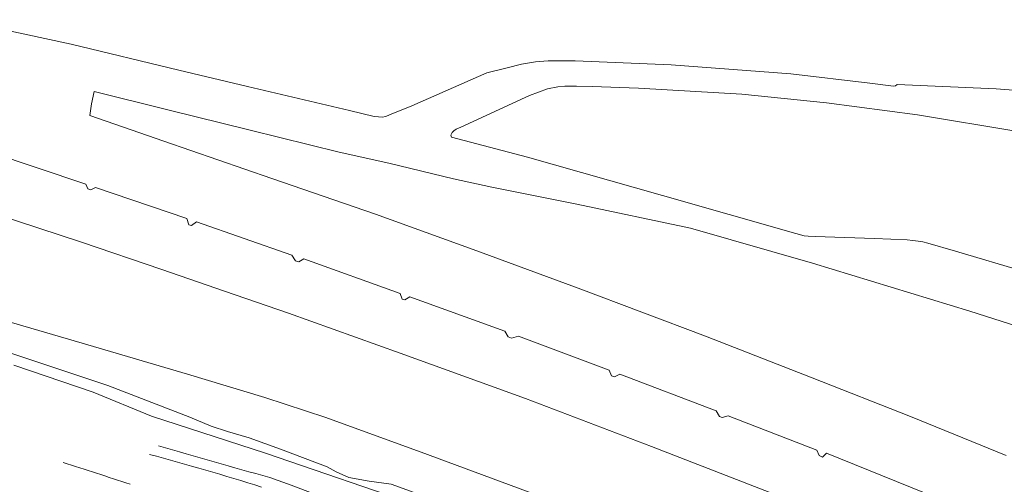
# Model space of a CAD drawing. Extents: x 150256 to 156914, y 461459 to 469481.
# Tile 687 of 731: x 154393 to 154570, y 468673 to 468756. Entities that reach past the tile are written whole.
import ezdxf

# ---------------------------------------------------------------- set-up
doc = ezdxf.new("R2010")
doc.units = 0
doc.header["$LTSCALE"] = 0.75
for name, color, linetype, lineweight in [('B-RO-GR-GROENVOORZIENING-GV', 251, 'CONTINUOUS', 18), ('B-RO-OG-TERREIN_CULTUURSCHEIDING-GV', 251, 'CONTINUOUS', 18), ('B-RO-OG-WATER-GV', 251, 'CONTINUOUS', 18), ('B-RO-OG-WATER_SLOOT-GV', 251, 'CONTINUOUS', 18), ('B-RO-VH-VERHARDING_GESLOTEN-GV', 251, 'CONTINUOUS', 18)]:
    doc.layers.add(name, color=color, linetype=linetype, lineweight=lineweight)

msp = doc.modelspace()

# ---------------------------------------------------------------- linework, layer by layer
at = {"layer": 'B-RO-GR-GROENVOORZIENING-GV'}
for points in [[(154594.915, 468694.166), (154563.353, 468704.237), (154535.22, 468712.767), (154513.444, 468719.018), (154493.1, 468723.308), (154477.909, 468726.369), (154471.039, 468727.858), (154459.481, 468730.672), (154450.576, 468732.605), (154434.673, 468736.54), (154419.94, 468740.164), (154406.82, 468743.445), (154406.314, 468741.253), (154405.995, 468739.184), (154419.246, 468734.608), (154438.546, 468727.937), (154457.07, 468721.539), (154475.225, 468714.971), (154493.327, 468708.305), (154516.07, 468699.772), (154535.199, 468692.303), (154552.778, 468685.386), (154569.841, 468678.432)], [(154555.247, 468671.774), (154537.737, 468678.852), (154537.034, 468678.154), (154536.397, 468678.431), (154535.981, 468679.384), (154520.167, 468685.541), (154519.07, 468685.226), (154518.582, 468685.373), (154517.988, 468686.433), (154500.757, 468692.945), (154499.812, 468692.5), (154499.294, 468692.684), (154498.861, 468693.691), (154482.679, 468699.777), (154481.4, 468699.409), (154480.846, 468699.639), (154480.241, 468700.635), (154463.227, 468706.755), (154462.323, 468706.217), (154461.84, 468706.381), (154461.477, 468707.394), (154444.286, 468713.559), (154443.405, 468713.003), (154442.803, 468713.22), (154442.159, 468714.224), (154425.117, 468720.166), (154424.172, 468719.499), (154423.727, 468719.632), (154423.386, 468720.757), (154407.031, 468726.322), (154406.198, 468725.908), (154405.653, 468726.065), (154405.292, 468726.919), (154387.995, 468732.699)], [(154381.564, 468724.053), (154404.521, 468716.541), (154418.905, 468711.674), (154430.118, 468707.804), (154441.569, 468703.858), (154461.494, 468696.74), (154483.91, 468688.605), (154506.459, 468680.027), (154528.853, 468671.359), (154551.121, 468662.48), (154573.397, 468653.385)], [(154576.514, 468635.38), (154558.105, 468643.003), (154540.012, 468650.375), (154521.11, 468657.849), (154502.451, 468665.122), (154484.562, 468671.895), (154466.414, 468678.609), (154448.231, 468685.2), (154437.286, 468688.788), (154423.506, 468692.975), (154404.665, 468698.507), (154386.218, 468703.84)], [(154388.595, 468697.761), (154409.21, 468690.959), (154423.869, 468685.27), (154427.699, 468683.685), (154430.64, 468682.713), (154434.518, 468681.598), (154440.099, 468679.561), (154448.428, 468676.399), (154450.048, 468675.519), (154452.314, 468674.505), (154455.941, 468673.843), (154459.901, 468673.337), (154467.951, 468670.399), (154483.266, 468665.117), (154494, 468660.827), (154503.685, 468656.956), (154527.744, 468647.412), (154552.95, 468637.011), (154575.142, 468627.415)]]:
    msp.add_lwpolyline(points, dxfattribs=at)
at = {"layer": 'B-RO-OG-TERREIN_CULTUURSCHEIDING-GV'}
for points in [[(154436.741, 468672.784, 0.0114746), (154416.662, 468678.629)], [(154413.215, 468673.293, 0.0023575), (154401.233, 468677.213)], [(154401.233, 468677.213, -0.0023575), (154413.215, 468673.293)]]:
    msp.add_lwpolyline(points, format="xyb", dxfattribs=at)
at = {"layer": 'B-RO-OG-WATER-GV'}
for points in [[(154493.027, 468658.482), (154484.461, 468661.971), (154465.637, 468669.203), (154437.454, 468678.881), (154417.034, 468685.475), (154406.612, 468689.729), (154392.433, 468694.556)], [(154438.198, 468674.492), (154442.027, 468673.138), (154461.277, 468665.8), (154487.333, 468656.441), (154491.511, 468654.829), (154493.027, 468658.482)]]:
    msp.add_lwpolyline(points, dxfattribs=at)
msp.add_lwpolyline([(154418.291, 468680.134, 0.0012082), (154438.198, 468674.492)], format="xyb", dxfattribs=at)
at = {"layer": 'B-RO-OG-WATER_SLOOT-GV'}
for points in [[(154392.433, 468694.556), (154406.612, 468689.729), (154417.034, 468685.475), (154437.454, 468678.881), (154465.637, 468669.203), (154484.461, 468661.971), (154493.027, 468658.482), (154494, 468660.827), (154483.266, 468665.117), (154467.951, 468670.399), (154459.901, 468673.337), (154455.941, 468673.843), (154452.314, 468674.505), (154450.048, 468675.519), (154448.428, 468676.399), (154440.099, 468679.561), (154434.518, 468681.598), (154430.64, 468682.713), (154427.699, 468683.685), (154423.869, 468685.27), (154409.21, 468690.959), (154388.595, 468697.761)], [(154474.579, 468659.022), (154485.599, 468656.141), (154487.78, 468655.37), (154491.166, 468653.997), (154491.511, 468654.829), (154487.333, 468656.441), (154461.277, 468665.8), (154442.027, 468673.138), (154438.198, 468674.492)]]:
    msp.add_lwpolyline(points, dxfattribs=at)
for points in [[(154438.198, 468674.492, -0.0012082), (154418.291, 468680.134)], [(154416.662, 468678.629, -0.0114746), (154436.741, 468672.784)]]:
    msp.add_lwpolyline(points, format="xyb", dxfattribs=at)
at = {"layer": 'B-RO-VH-VERHARDING_GESLOTEN-GV'}
for points in [[(154579.645, 468743.042), (154568.057, 468743.918), (154550.365, 468744.693), (154550.098, 468744.459), (154549.732, 468744.41), (154545.51, 468744.932), (154531.38, 468746.632), (154509.983, 468748.233), (154497.062, 468748.774), (154492.819, 468748.941), (154490.008, 468748.929), (154487.994, 468748.948), (154485.706, 468748.769), (154483.197, 468748.358), (154480.658, 468747.696), (154477.019, 468746.808), (154463.602, 468740.885), (154459.584, 468739.312), (154458.95, 468739.01), (154458.3, 468738.893), (154457.655, 468738.918), (154456.844, 468739.013), (154452.437, 468740.081), (154434.204, 468744.344), (154421.915, 468747.259), (154402.711, 468751.93), (154382.406, 468756.282)], [(154569.841, 468678.432), (154552.778, 468685.386), (154535.199, 468692.303), (154516.07, 468699.772), (154493.327, 468708.305), (154475.225, 468714.971), (154457.07, 468721.539), (154438.546, 468727.937), (154419.246, 468734.608), (154405.995, 468739.184), (154406.314, 468741.253), (154406.82, 468743.445), (154419.94, 468740.164), (154434.673, 468736.54), (154450.576, 468732.605), (154459.481, 468730.672), (154471.039, 468727.858), (154477.909, 468726.369), (154493.1, 468723.308), (154513.444, 468719.018), (154535.22, 468712.767), (154563.353, 468704.237), (154594.915, 468694.166)], [(154573.278, 468711.274), (154560.827, 468714.916), (154555.867, 468716.378), (154554.94, 468716.579), (154554.105, 468716.719), (154553.191, 468716.849), (154552.169, 468716.985), (154546.325, 468717.226), (154535.696, 468717.54), (154534.475, 468717.589), (154533.762, 468717.686), (154532.275, 468718.119), (154508.417, 468724.91), (154484.291, 468731.717), (154470.708, 468735.296), (154470.583, 468735.656), (154470.795, 468736.115), (154471.072, 468736.448), (154471.535, 468736.744), (154472.365, 468737.102), (154484.632, 468742.739), (154487.832, 468743.93), (154489.698, 468744.302), (154490.961, 468744.434), (154493.054, 468744.385), (154495.83, 468744.334), (154504.123, 468744.047), (154522.583, 468742.971), (154537.726, 468741.407), (154553.977, 468739.28), (154571.931, 468736.334)], [(154387.995, 468732.699), (154405.292, 468726.919), (154405.653, 468726.065), (154406.198, 468725.908), (154407.031, 468726.322), (154423.386, 468720.757), (154423.727, 468719.632), (154424.172, 468719.499), (154425.117, 468720.166), (154442.159, 468714.224), (154442.803, 468713.22), (154443.405, 468713.003), (154444.286, 468713.559), (154461.477, 468707.394), (154461.84, 468706.381), (154462.323, 468706.217), (154463.227, 468706.755), (154480.241, 468700.635), (154480.846, 468699.639), (154481.4, 468699.409), (154482.679, 468699.777), (154498.861, 468693.691), (154499.294, 468692.684), (154499.812, 468692.5), (154500.757, 468692.945), (154517.988, 468686.433), (154518.582, 468685.373), (154519.07, 468685.226), (154520.167, 468685.541), (154535.981, 468679.384), (154536.397, 468678.431), (154537.034, 468678.154), (154537.737, 468678.852), (154555.247, 468671.774)], [(154573.397, 468653.385), (154551.121, 468662.48), (154528.853, 468671.359), (154506.459, 468680.027), (154483.91, 468688.605), (154461.494, 468696.74), (154441.569, 468703.858), (154430.118, 468707.804), (154418.905, 468711.674), (154404.521, 468716.541), (154381.564, 468724.053)], [(154386.218, 468703.84), (154404.665, 468698.507), (154423.506, 468692.975), (154437.286, 468688.788), (154448.231, 468685.2), (154466.414, 468678.609), (154484.562, 468671.895), (154502.451, 468665.122), (154521.11, 468657.849), (154540.012, 468650.375), (154558.105, 468643.003), (154576.514, 468635.38)]]:
    msp.add_lwpolyline(points, dxfattribs=at)

doc.saveas('drawing.dxf')
